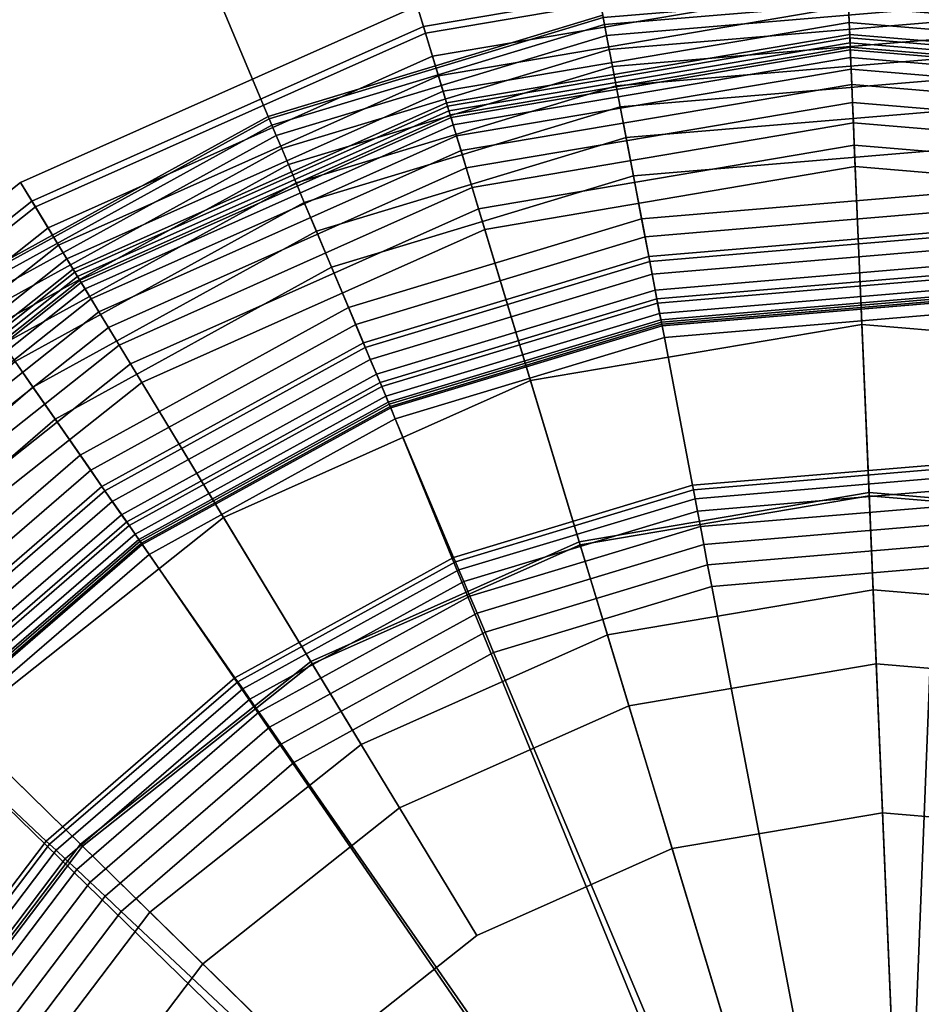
# Model space of a CAD drawing. Extents: x -43.1 to 43.1, y -41.3 to 41.3.
# Tile 591 of 656: x -5.152 to -4.517, y 33.648 to 34.341. Entities that reach past the tile are written whole.
import ezdxf

# ---------------------------------------------------------------- set-up
doc = ezdxf.new("R2010")
doc.units = 0
for name, color, linetype in [('LAMP', 7, 'CONTINUOUS'), ('LAMP_SUPPORT', 18, 'CONTINUOUS'), ('METAL_BASE', 254, 'CONTINUOUS')]:
    doc.layers.add(name, color=color, linetype=linetype)

msp = doc.modelspace()

# ---------------------------------------------------------------- linework, layer by layer
at = {"layer": 'LAMP'}
for points in [[(-4.872, 34.3507, 24.6401), (-4.5705, 34.4018, 24.6401), (-4.5698, 34.3865, 24.7579), (-4.8676, 34.3361, 24.7579)], [(-4.8662, 34.3315, 24.3843), (-4.5696, 34.3818, 24.3843), (-4.5705, 34.4018, 24.6401), (-4.872, 34.3507, 24.6401)], [(-4.8676, 34.3361, 24.7579), (-4.5698, 34.3865, 24.7579), (-4.5673, 34.328, 24.8806), (-4.8507, 34.28, 24.8806)], [(-4.5698, 34.3865, 24.7579), (-4.2688, 34.3614, 24.7579), (-4.281, 34.304, 24.8806), (-4.5673, 34.328, 24.8806)], [(-4.8613, 34.3151, 24.0998), (-4.5689, 34.3646, 24.0998), (-4.5696, 34.3818, 24.3843), (-4.8662, 34.3315, 24.3843)], [(-4.5689, 34.3646, 24.0998), (-4.2734, 34.3399, 24.0998), (-4.2698, 34.3567, 24.3843), (-4.5696, 34.3818, 24.3843)], [(-4.8571, 34.3014, 23.7996), (-4.5683, 34.3504, 23.7996), (-4.5689, 34.3646, 24.0998), (-4.8613, 34.3151, 24.0998)], [(-4.5683, 34.3504, 23.7996), (-4.2763, 34.326, 23.7996), (-4.2734, 34.3399, 24.0998), (-4.5689, 34.3646, 24.0998)], [(-5.1514, 34.2262, 24.6401), (-4.872, 34.3507, 24.6401), (-4.8676, 34.3361, 24.7579), (-5.1435, 34.2131, 24.7579)], [(-5.141, 34.2091, 24.3843), (-4.8662, 34.3315, 24.3843), (-4.872, 34.3507, 24.6401), (-5.1514, 34.2262, 24.6401)], [(-4.8538, 34.2905, 23.4966), (-4.5678, 34.339, 23.4966), (-4.5683, 34.3504, 23.7996), (-4.8571, 34.3014, 23.7996)], [(-4.5678, 34.339, 23.4966), (-4.2787, 34.3148, 23.4966), (-4.2763, 34.326, 23.7996), (-4.5683, 34.3504, 23.7996)], [(-5.1435, 34.2131, 24.7579), (-4.8676, 34.3361, 24.7579), (-4.8507, 34.28, 24.8806), (-5.1131, 34.163, 24.8806)], [(-4.8514, 34.2823, 23.2036), (-4.5674, 34.3304, 23.2036), (-4.5678, 34.339, 23.4966), (-4.8538, 34.2905, 23.4966)], [(-4.5674, 34.3304, 23.2036), (-4.2805, 34.3064, 23.2036), (-4.2787, 34.3148, 23.4966), (-4.5678, 34.339, 23.4966)], [(-5.1321, 34.1944, 24.0998), (-4.8613, 34.3151, 24.0998), (-4.8662, 34.3315, 24.3843), (-5.141, 34.2091, 24.3843)], [(-4.8497, 34.2767, 22.9337), (-4.5672, 34.3246, 22.9337), (-4.5674, 34.3304, 23.2036), (-4.8514, 34.2823, 23.2036)], [(-4.8507, 34.28, 24.8806), (-4.5673, 34.328, 24.8806), (-4.5635, 34.2374, 24.9998), (-4.8244, 34.1932, 24.9998)], [(-4.5672, 34.3246, 22.9337), (-4.2817, 34.3007, 22.9337), (-4.2805, 34.3064, 23.2036), (-4.5674, 34.3304, 23.2036)], [(-4.5673, 34.328, 24.8806), (-4.281, 34.304, 24.8806), (-4.2998, 34.2153, 24.9998), (-4.5635, 34.2374, 24.9998)], [(-4.8488, 34.2738, 22.6997), (-4.5671, 34.3215, 22.6997), (-4.5672, 34.3246, 22.9337), (-4.8497, 34.2767, 22.9337)], [(-4.8482, 34.2719, 22.6845), (-4.567, 34.3196, 22.6845), (-4.5671, 34.3215, 22.6997), (-4.8488, 34.2738, 22.6997)], [(-4.8467, 34.2668, 22.6707), (-4.5668, 34.3143, 22.6707), (-4.567, 34.3196, 22.6845), (-4.8482, 34.2719, 22.6845)], [(-4.5671, 34.3215, 22.6997), (-4.2823, 34.2977, 22.6997), (-4.2817, 34.3007, 22.9337), (-4.5672, 34.3246, 22.9337)], [(-4.567, 34.3196, 22.6845), (-4.2827, 34.2958, 22.6845), (-4.2823, 34.2977, 22.6997), (-4.5671, 34.3215, 22.6997)], [(-4.5668, 34.3143, 22.6707), (-4.2838, 34.2906, 22.6707), (-4.2827, 34.2958, 22.6845), (-4.567, 34.3196, 22.6845)], [(-5.1248, 34.1822, 23.7996), (-4.8571, 34.3014, 23.7996), (-4.8613, 34.3151, 24.0998), (-5.1321, 34.1944, 24.0998)], [(-4.8443, 34.259, 22.6586), (-4.5664, 34.3061, 22.6586), (-4.5668, 34.3143, 22.6707), (-4.8467, 34.2668, 22.6707)], [(-4.5664, 34.3061, 22.6586), (-4.2855, 34.2826, 22.6586), (-4.2838, 34.2906, 22.6707), (-4.5668, 34.3143, 22.6707)], [(-4.8412, 34.2487, 22.6486), (-4.566, 34.2953, 22.6486), (-4.5664, 34.3061, 22.6586), (-4.8443, 34.259, 22.6586)], [(-4.566, 34.2953, 22.6486), (-4.2878, 34.2721, 22.6486), (-4.2855, 34.2826, 22.6586), (-4.5664, 34.3061, 22.6586)], [(-5.1188, 34.1724, 23.4966), (-4.8538, 34.2905, 23.4966), (-4.8571, 34.3014, 23.7996), (-5.1248, 34.1822, 23.7996)], [(-4.8375, 34.2365, 22.6411), (-4.5654, 34.2826, 22.6411), (-4.566, 34.2953, 22.6486), (-4.8412, 34.2487, 22.6486)], [(-4.5654, 34.2826, 22.6411), (-4.2904, 34.2596, 22.6411), (-4.2878, 34.2721, 22.6486), (-4.566, 34.2953, 22.6486)], [(-5.1144, 34.1651, 23.2036), (-4.8514, 34.2823, 23.2036), (-4.8538, 34.2905, 23.4966), (-5.1188, 34.1724, 23.4966)], [(-5.1114, 34.1601, 22.9337), (-4.8497, 34.2767, 22.9337), (-4.8514, 34.2823, 23.2036), (-5.1144, 34.1651, 23.2036)], [(-5.1131, 34.163, 24.8806), (-4.8507, 34.28, 24.8806), (-4.8244, 34.1932, 24.9998), (-5.0661, 34.0855, 24.9998)], [(-4.8333, 34.2227, 22.6365), (-4.5648, 34.2682, 22.6365), (-4.5654, 34.2826, 22.6411), (-4.8375, 34.2365, 22.6411)], [(-4.5648, 34.2682, 22.6365), (-4.2934, 34.2455, 22.6365), (-4.2904, 34.2596, 22.6411), (-4.5654, 34.2826, 22.6411)], [(-5.1098, 34.1575, 22.6997), (-4.8488, 34.2738, 22.6997), (-4.8497, 34.2767, 22.9337), (-5.1114, 34.1601, 22.9337)], [(-5.1088, 34.1558, 22.6845), (-4.8482, 34.2719, 22.6845), (-4.8488, 34.2738, 22.6997), (-5.1098, 34.1575, 22.6997)], [(-5.106, 34.1513, 22.6707), (-4.8467, 34.2668, 22.6707), (-4.8482, 34.2719, 22.6845), (-5.1088, 34.1558, 22.6845)], [(-5.1018, 34.1443, 22.6586), (-4.8443, 34.259, 22.6586), (-4.8467, 34.2668, 22.6707), (-5.106, 34.1513, 22.6707)], [(-4.8288, 34.2077, 22.6352), (-4.5642, 34.2525, 22.6352), (-4.5648, 34.2682, 22.6365), (-4.8333, 34.2227, 22.6365)], [(-4.5642, 34.2525, 22.6352), (-4.2967, 34.2302, 22.6352), (-4.2934, 34.2455, 22.6365), (-4.5648, 34.2682, 22.6365)], [(-5.0962, 34.1351, 22.6486), (-4.8412, 34.2487, 22.6486), (-4.8443, 34.259, 22.6586), (-5.1018, 34.1443, 22.6586)], [(-4.758, 33.9733, 22.6428), (-4.5538, 34.0079, 22.6428), (-4.5642, 34.2525, 22.6352), (-4.8288, 34.2077, 22.6352)], [(-4.5538, 34.0079, 22.6428), (-4.3475, 33.9906, 22.6428), (-4.2967, 34.2302, 22.6352), (-4.5642, 34.2525, 22.6352)], [(-5.0896, 34.1242, 22.6411), (-4.8375, 34.2365, 22.6411), (-4.8412, 34.2487, 22.6486), (-5.0962, 34.1351, 22.6486)], [(-5.0821, 34.1118, 22.6365), (-4.8333, 34.2227, 22.6365), (-4.8375, 34.2365, 22.6411), (-5.0896, 34.1242, 22.6411)], [(-4.8244, 34.1932, 24.9998), (-4.5635, 34.2374, 24.9998), (-4.5588, 34.1262, 25.107), (-4.7922, 34.0867, 25.107)], [(-4.5635, 34.2374, 24.9998), (-4.2998, 34.2153, 24.9998), (-4.3229, 34.1065, 25.107), (-4.5588, 34.1262, 25.107)], [(-5.3911, 34.0361, 24.6401), (-5.1514, 34.2262, 24.6401), (-5.1435, 34.2131, 24.7579), (-5.3802, 34.0255, 24.7579)], [(-5.3767, 34.0221, 24.3843), (-5.141, 34.2091, 24.3843), (-5.1514, 34.2262, 24.6401), (-5.3911, 34.0361, 24.6401)], [(-5.074, 34.0985, 22.6352), (-4.8288, 34.2077, 22.6352), (-4.8333, 34.2227, 22.6365), (-5.0821, 34.1118, 22.6365)], [(-5.3802, 34.0255, 24.7579), (-5.1435, 34.2131, 24.7579), (-5.1131, 34.163, 24.8806), (-5.3383, 33.9845, 24.8806)], [(-5.3645, 34.0101, 24.0998), (-5.1321, 34.1944, 24.0998), (-5.141, 34.2091, 24.3843), (-5.3767, 34.0221, 24.3843)], [(-4.9471, 33.889, 22.6428), (-4.758, 33.9733, 22.6428), (-4.8288, 34.2077, 22.6352), (-5.074, 34.0985, 22.6352)], [(-5.3543, 34.0002, 23.7996), (-5.1248, 34.1822, 23.7996), (-5.1321, 34.1944, 24.0998), (-5.3645, 34.0101, 24.0998)], [(-5.0661, 34.0855, 24.9998), (-4.8244, 34.1932, 24.9998), (-4.7922, 34.0867, 25.107), (-5.0085, 33.9903, 25.107)], [(-5.3461, 33.9922, 23.4966), (-5.1188, 34.1724, 23.4966), (-5.1248, 34.1822, 23.7996), (-5.3543, 34.0002, 23.7996)], [(-5.34, 33.9862, 23.2036), (-5.1144, 34.1651, 23.2036), (-5.1188, 34.1724, 23.4966), (-5.3461, 33.9922, 23.4966)], [(-5.3358, 33.9821, 22.9337), (-5.1114, 34.1601, 22.9337), (-5.1144, 34.1651, 23.2036), (-5.34, 33.9862, 23.2036)], [(-5.3383, 33.9845, 24.8806), (-5.1131, 34.163, 24.8806), (-5.0661, 34.0855, 24.9998), (-5.2735, 33.9211, 24.9998)], [(-5.3336, 33.9799, 22.6997), (-5.1098, 34.1575, 22.6997), (-5.1114, 34.1601, 22.9337), (-5.3358, 33.9821, 22.9337)], [(-5.3323, 33.9786, 22.6845), (-5.1088, 34.1558, 22.6845), (-5.1098, 34.1575, 22.6997), (-5.3336, 33.9799, 22.6997)], [(-5.3285, 33.9749, 22.6707), (-5.106, 34.1513, 22.6707), (-5.1088, 34.1558, 22.6845), (-5.3323, 33.9786, 22.6845)], [(-5.3226, 33.9691, 22.6586), (-5.1018, 34.1443, 22.6586), (-5.106, 34.1513, 22.6707), (-5.3285, 33.9749, 22.6707)], [(-5.3149, 33.9616, 22.6486), (-5.0962, 34.1351, 22.6486), (-5.1018, 34.1443, 22.6586), (-5.3226, 33.9691, 22.6586)], [(-5.3058, 33.9527, 22.6411), (-5.0896, 34.1242, 22.6411), (-5.0962, 34.1351, 22.6486), (-5.3149, 33.9616, 22.6486)], [(-4.7922, 34.0867, 25.107), (-4.5588, 34.1262, 25.107), (-4.5537, 34.0057, 25.1939), (-4.7573, 33.9712, 25.1939)], [(-4.5588, 34.1262, 25.107), (-4.3229, 34.1065, 25.107), (-4.348, 33.9885, 25.1939), (-4.5537, 34.0057, 25.1939)], [(-5.2955, 33.9426, 22.6365), (-5.0821, 34.1118, 22.6365), (-5.0896, 34.1242, 22.6411), (-5.3058, 33.9527, 22.6411)], [(-5.2843, 33.9317, 22.6352), (-5.074, 34.0985, 22.6352), (-5.0821, 34.1118, 22.6365), (-5.2955, 33.9426, 22.6365)], [(-5.1093, 33.7604, 22.6428), (-4.9471, 33.889, 22.6428), (-5.074, 34.0985, 22.6352), (-5.2843, 33.9317, 22.6352)], [(-5.2735, 33.9211, 24.9998), (-5.0661, 34.0855, 24.9998), (-5.0085, 33.9903, 25.107), (-5.194, 33.8432, 25.107)], [(-5.0085, 33.9903, 25.107), (-4.7922, 34.0867, 25.107), (-4.7573, 33.9712, 25.1939), (-4.946, 33.8872, 25.1939)], [(-4.7381, 33.9077, 22.1433), (-4.5509, 33.9394, 22.1433), (-4.5538, 34.0079, 22.6428), (-4.758, 33.9733, 22.6428)], [(-4.5509, 33.9394, 22.1433), (-4.3617, 33.9236, 22.1433), (-4.3475, 33.9906, 22.6428), (-4.5538, 34.0079, 22.6428)], [(-4.7573, 33.9712, 25.1939), (-4.5537, 34.0057, 25.1939), (-4.5487, 33.8873, 25.2522), (-4.7231, 33.8578, 25.2522)], [(-4.5537, 34.0057, 25.1939), (-4.348, 33.9885, 25.1939), (-4.3726, 33.8726, 25.2522), (-4.5487, 33.8873, 25.2522)], [(-5.194, 33.8432, 25.107), (-5.0085, 33.9903, 25.107), (-4.946, 33.8872, 25.1939), (-5.1078, 33.7589, 25.1939)], [(-4.9116, 33.8304, 22.1433), (-4.7381, 33.9077, 22.1433), (-4.758, 33.9733, 22.6428), (-4.9471, 33.889, 22.6428)], [(-4.946, 33.8872, 25.1939), (-4.7573, 33.9712, 25.1939), (-4.7231, 33.8578, 25.2522), (-4.8845, 33.7858, 25.2522)], [(-4.7381, 33.9077, 22.1433), (-4.519, 33.1826, 22.1433), (-4.5509, 33.9394, 22.1433)], [(-4.3617, 33.9236, 22.1433), (-4.5509, 33.9394, 22.1433), (-4.519, 33.1826, 22.1433), (-4.1824, 33.8612, 22.1433)], [(-5.2344, 33.5954, 22.6428), (-5.1093, 33.7604, 22.6428), (-5.2843, 33.9317, 22.6352), (-5.4465, 33.7178, 22.6352)], [(-4.9116, 33.8304, 22.1433), (-5.0603, 33.7124, 22.1433), (-4.519, 33.1826, 22.1433), (-4.7381, 33.9077, 22.1433)], [(-5.0603, 33.7124, 22.1433), (-4.9116, 33.8304, 22.1433), (-4.9471, 33.889, 22.6428), (-5.1093, 33.7604, 22.6428)], [(-5.1078, 33.7589, 25.1939), (-4.946, 33.8872, 25.1939), (-4.8845, 33.7858, 25.2522), (-5.0231, 33.676, 25.2522)], [(-4.7231, 33.8578, 25.2522), (-4.5487, 33.8873, 25.2522), (-4.5443, 33.7823, 25.2735), (-4.6926, 33.7572, 25.2735)], [(-4.5487, 33.8873, 25.2522), (-4.3726, 33.8726, 25.2522), (-4.3944, 33.7698, 25.2735), (-4.5443, 33.7823, 25.2735)], [(-4.8845, 33.7858, 25.2522), (-4.7231, 33.8578, 25.2522), (-4.6926, 33.7572, 25.2735), (-4.8301, 33.6959, 25.2735)], [(-4.0243, 33.7562, 22.1433), (-4.1824, 33.8612, 22.1433), (-4.519, 33.1826, 22.1433), (-3.8972, 33.6151, 22.1433)], [(-5.337, 33.6546, 25.107), (-5.194, 33.8432, 25.107), (-5.1078, 33.7589, 25.1939), (-5.2326, 33.5943, 25.1939)], [(-5.0231, 33.676, 25.2522), (-4.8845, 33.7858, 25.2522), (-4.8301, 33.6959, 25.2735), (-4.948, 33.6025, 25.2735)], [(-4.6926, 33.7572, 25.2735), (-4.5443, 33.7823, 25.2735), (-4.519, 33.1826, 25.2735)], [(-4.3944, 33.7698, 25.2735), (-4.2523, 33.7203, 25.2735), (-4.519, 33.1826, 25.2735), (-4.5443, 33.7823, 25.2735)], [(-5.1751, 33.5612, 22.1433), (-5.0603, 33.7124, 22.1433), (-5.1093, 33.7604, 22.6428), (-5.2344, 33.5954, 22.6428)], [(-5.2326, 33.5943, 25.1939), (-5.1078, 33.7589, 25.1939), (-5.0231, 33.676, 25.2522), (-5.1299, 33.5351, 25.2522)], [(-4.8301, 33.6959, 25.2735), (-4.6926, 33.7572, 25.2735), (-4.519, 33.1826, 25.2735), (-4.948, 33.6025, 25.2735)], [(-4.127, 33.6371, 25.2735), (-4.0263, 33.5253, 25.2735), (-4.519, 33.1826, 25.2735), (-4.2523, 33.7203, 25.2735)], [(-5.1751, 33.5612, 22.1433), (-5.2486, 33.3861, 22.1433), (-4.519, 33.1826, 22.1433), (-5.0603, 33.7124, 22.1433)], [(-5.1299, 33.5351, 25.2522), (-5.0231, 33.676, 25.2522), (-4.948, 33.6025, 25.2735), (-5.0389, 33.4826, 25.2735)]]:
    msp.add_3dface(points, dxfattribs=at)
at = {"layer": 'LAMP_SUPPORT'}
for points in [[(-4.4961, 34.3629, 18.9861), (-4.7411, 34.3423, 18.9861), (-4.7401, 34.3374, 18.9723), (-4.4962, 34.358, 18.9723)], [(-4.4962, 34.358, 22.4939), (-4.7401, 34.3374, 22.4939), (-4.7411, 34.3423, 22.48), (-4.4961, 34.3629, 22.48)], [(-4.4962, 34.358, 18.9723), (-4.7401, 34.3374, 18.9723), (-4.7387, 34.3298, 18.9601), (-4.4964, 34.3502, 18.9601)], [(-4.4964, 34.3502, 22.5061), (-4.7387, 34.3298, 22.5061), (-4.7401, 34.3374, 22.4939), (-4.4962, 34.358, 22.4939)], [(-4.4964, 34.3502, 18.9601), (-4.7387, 34.3298, 18.9601), (-4.7368, 34.3198, 18.9499), (-4.4966, 34.34, 18.9499)], [(-4.4966, 34.34, 22.5162), (-4.7368, 34.3198, 22.5162), (-4.7387, 34.3298, 22.5061), (-4.4964, 34.3502, 22.5061)], [(-4.7414, 34.344, 19.0011), (-4.9771, 34.2728, 19.0011), (-4.9764, 34.2711, 18.9861), (-4.7411, 34.3423, 18.9861)], [(-4.7414, 34.344, 22.465), (-4.9771, 34.2728, 22.465), (-4.9771, 34.2728, 19.0011), (-4.7414, 34.344, 19.0011)], [(-4.7411, 34.3423, 22.48), (-4.9764, 34.2711, 22.48), (-4.9771, 34.2728, 22.465), (-4.7414, 34.344, 22.465)], [(-4.7411, 34.3423, 18.9861), (-4.9764, 34.2711, 18.9861), (-4.9745, 34.2666, 18.9723), (-4.7401, 34.3374, 18.9723)], [(-4.7401, 34.3374, 22.4939), (-4.9745, 34.2666, 22.4939), (-4.9764, 34.2711, 22.48), (-4.7411, 34.3423, 22.48)], [(-4.7401, 34.3374, 18.9723), (-4.9745, 34.2666, 18.9723), (-4.9715, 34.2594, 18.9601), (-4.7387, 34.3298, 18.9601)], [(-4.7387, 34.3298, 22.5061), (-4.9715, 34.2594, 22.5061), (-4.9745, 34.2666, 22.4939), (-4.7401, 34.3374, 22.4939)], [(-4.4966, 34.34, 18.9499), (-4.7368, 34.3198, 18.9499), (-4.7345, 34.3078, 18.9421), (-4.4968, 34.3279, 18.9421)], [(-4.4968, 34.3279, 22.524), (-4.7345, 34.3078, 22.524), (-4.7368, 34.3198, 22.5162), (-4.4966, 34.34, 22.5162)], [(-4.7387, 34.3298, 18.9601), (-4.9715, 34.2594, 18.9601), (-4.9675, 34.2501, 18.9499), (-4.7368, 34.3198, 18.9499)], [(-4.7368, 34.3198, 22.5162), (-4.9675, 34.2501, 22.5162), (-4.9715, 34.2594, 22.5061), (-4.7387, 34.3298, 22.5061)], [(-4.4968, 34.3279, 18.9421), (-4.7345, 34.3078, 18.9421), (-4.7319, 34.2942, 18.9372), (-4.4971, 34.314, 18.9372)], [(-4.4971, 34.314, 22.5289), (-4.7319, 34.2942, 22.5289), (-4.7345, 34.3078, 22.524), (-4.4968, 34.3279, 22.524)], [(-4.7368, 34.3198, 18.9499), (-4.9675, 34.2501, 18.9499), (-4.9628, 34.2388, 18.9421), (-4.7345, 34.3078, 18.9421)], [(-4.7345, 34.3078, 22.524), (-4.9628, 34.2388, 22.524), (-4.9675, 34.2501, 22.5162), (-4.7368, 34.3198, 22.5162)], [(-4.4971, 34.314, 18.9372), (-4.7319, 34.2942, 18.9372), (-4.7291, 34.2795, 18.9354), (-4.4974, 34.299, 18.9354)], [(-4.4974, 34.299, 22.5307), (-4.7291, 34.2795, 22.5307), (-4.7319, 34.2942, 22.5289), (-4.4971, 34.314, 22.5289)], [(-4.7345, 34.3078, 18.9421), (-4.9628, 34.2388, 18.9421), (-4.9574, 34.2261, 18.9372), (-4.7319, 34.2942, 18.9372)], [(-4.7319, 34.2942, 22.5289), (-4.9574, 34.2261, 22.5289), (-4.9628, 34.2388, 22.524), (-4.7345, 34.3078, 22.524)], [(-4.4974, 34.299, 18.9354), (-4.7291, 34.2795, 18.9354), (-4.725, 34.2579, 18.9338), (-4.4979, 34.277, 18.9338)], [(-4.4994, 34.2058, 22.5307), (-4.7116, 34.1879, 22.5307), (-4.7291, 34.2795, 22.5307), (-4.4974, 34.299, 22.5307)], [(-4.7319, 34.2942, 18.9372), (-4.9574, 34.2261, 18.9372), (-4.9516, 34.2122, 18.9354), (-4.7291, 34.2795, 18.9354)], [(-4.7291, 34.2795, 22.5307), (-4.9516, 34.2122, 22.5307), (-4.9574, 34.2261, 22.5289), (-4.7319, 34.2942, 22.5289)], [(-4.7291, 34.2795, 18.9354), (-4.9516, 34.2122, 18.9354), (-4.9431, 34.192, 18.9338), (-4.725, 34.2579, 18.9338)], [(-4.7116, 34.1879, 22.5307), (-4.9154, 34.1263, 22.5307), (-4.9516, 34.2122, 22.5307), (-4.7291, 34.2795, 22.5307)], [(-4.9771, 34.2728, 19.0011), (-5.1928, 34.1541, 19.0011), (-5.1918, 34.1527, 18.9861), (-4.9764, 34.2711, 18.9861)], [(-4.9771, 34.2728, 22.465), (-5.1928, 34.1541, 22.465), (-5.1928, 34.1541, 19.0011), (-4.9771, 34.2728, 19.0011)], [(-4.9764, 34.2711, 22.48), (-5.1918, 34.1527, 22.48), (-5.1928, 34.1541, 22.465), (-4.9771, 34.2728, 22.465)], [(-4.9764, 34.2711, 18.9861), (-5.1918, 34.1527, 18.9861), (-5.189, 34.1486, 18.9723), (-4.9745, 34.2666, 18.9723)], [(-4.9745, 34.2666, 22.4939), (-5.189, 34.1486, 22.4939), (-5.1918, 34.1527, 22.48), (-4.9764, 34.2711, 22.48)], [(-4.4979, 34.277, 18.9338), (-4.725, 34.2579, 18.9338), (-4.7198, 34.2309, 18.929), (-4.4985, 34.2495, 18.929)], [(-4.9745, 34.2666, 18.9723), (-5.189, 34.1486, 18.9723), (-5.1845, 34.1422, 18.9601), (-4.9715, 34.2594, 18.9601)], [(-4.9715, 34.2594, 22.5061), (-5.1845, 34.1422, 22.5061), (-5.189, 34.1486, 22.4939), (-4.9745, 34.2666, 22.4939)], [(-4.9715, 34.2594, 18.9601), (-5.1845, 34.1422, 18.9601), (-5.1787, 34.1339, 18.9499), (-4.9675, 34.2501, 18.9499)], [(-4.9675, 34.2501, 22.5162), (-5.1787, 34.1339, 22.5162), (-5.1845, 34.1422, 22.5061), (-4.9715, 34.2594, 22.5061)], [(-4.725, 34.2579, 18.9338), (-4.9431, 34.192, 18.9338), (-4.9324, 34.1666, 18.929), (-4.7198, 34.2309, 18.929)], [(-4.9675, 34.2501, 18.9499), (-5.1787, 34.1339, 18.9499), (-5.1718, 34.1239, 18.9421), (-4.9628, 34.2388, 18.9421)], [(-4.9628, 34.2388, 22.524), (-5.1718, 34.1239, 22.524), (-5.1787, 34.1339, 22.5162), (-4.9675, 34.2501, 22.5162)], [(-4.4985, 34.2495, 18.929), (-4.7198, 34.2309, 18.929), (-4.714, 34.2006, 18.9214), (-4.4991, 34.2187, 18.9214)], [(-4.9628, 34.2388, 18.9421), (-5.1718, 34.1239, 18.9421), (-5.1639, 34.1125, 18.9372), (-4.9574, 34.2261, 18.9372)], [(-4.9574, 34.2261, 22.5289), (-5.1639, 34.1125, 22.5289), (-5.1718, 34.1239, 22.524), (-4.9628, 34.2388, 22.524)], [(-4.7198, 34.2309, 18.929), (-4.9324, 34.1666, 18.929), (-4.9205, 34.1382, 18.9214), (-4.714, 34.2006, 18.9214)], [(-4.9574, 34.2261, 18.9372), (-5.1639, 34.1125, 18.9372), (-5.1553, 34.1002, 18.9354), (-4.9516, 34.2122, 18.9354)], [(-4.9516, 34.2122, 22.5307), (-5.1553, 34.1002, 22.5307), (-5.1639, 34.1125, 22.5289), (-4.9574, 34.2261, 22.5289)], [(-4.4991, 34.2187, 18.9214), (-4.714, 34.2006, 18.9214), (-4.7083, 34.1705, 18.9114), (-4.4997, 34.1881, 18.9114)], [(-4.9516, 34.2122, 18.9354), (-5.1553, 34.1002, 18.9354), (-5.1427, 34.0821, 18.9338), (-4.9431, 34.192, 18.9338)], [(-4.9154, 34.1263, 22.5307), (-5.102, 34.0236, 22.5307), (-5.1553, 34.1002, 22.5307), (-4.9516, 34.2122, 22.5307)], [(-4.4996, 34.1918, 22.5291), (-4.709, 34.1742, 22.5291), (-4.7116, 34.1879, 22.5307), (-4.4994, 34.2058, 22.5307)], [(-4.714, 34.2006, 18.9214), (-4.9205, 34.1382, 18.9214), (-4.9086, 34.11, 18.9114), (-4.7083, 34.1705, 18.9114)], [(-4.9431, 34.192, 18.9338), (-5.1427, 34.0821, 18.9338), (-5.127, 34.0595, 18.929), (-4.9324, 34.1666, 18.929)], [(-4.709, 34.1742, 22.5291), (-4.91, 34.1134, 22.5291), (-4.9154, 34.1263, 22.5307), (-4.7116, 34.1879, 22.5307)], [(-4.4999, 34.179, 22.5245), (-4.7066, 34.1616, 22.5245), (-4.709, 34.1742, 22.5291), (-4.4996, 34.1918, 22.5291)], [(-4.4997, 34.1881, 18.9114), (-4.7083, 34.1705, 18.9114), (-4.7032, 34.1443, 18.8993), (-4.5003, 34.1614, 18.8993)], [(-4.7066, 34.1616, 22.5245), (-4.9051, 34.1016, 22.5245), (-4.91, 34.1134, 22.5291), (-4.709, 34.1742, 22.5291)], [(-4.5001, 34.1677, 22.5173), (-4.7044, 34.1505, 22.5173), (-4.7066, 34.1616, 22.5245), (-4.4999, 34.179, 22.5245)], [(-4.7083, 34.1705, 18.9114), (-4.9086, 34.11, 18.9114), (-4.8982, 34.0853, 18.8993), (-4.7032, 34.1443, 18.8993)], [(-4.5003, 34.1583, 22.5079), (-4.7027, 34.1412, 22.5079), (-4.7044, 34.1505, 22.5173), (-4.5001, 34.1677, 22.5173)], [(-4.9324, 34.1666, 18.929), (-5.127, 34.0595, 18.929), (-5.1094, 34.0342, 18.9214), (-4.9205, 34.1382, 18.9214)], [(-4.7044, 34.1505, 22.5173), (-4.9007, 34.0912, 22.5173), (-4.9051, 34.1016, 22.5245), (-4.7066, 34.1616, 22.5245)], [(-4.5003, 34.1614, 18.8993), (-4.7032, 34.1443, 18.8993), (-4.6996, 34.1253, 18.8854), (-4.5007, 34.142, 18.8854)], [(-4.5005, 34.151, 22.4966), (-4.7013, 34.1341, 22.4966), (-4.7027, 34.1412, 22.5079), (-4.5003, 34.1583, 22.5079)], [(-4.7027, 34.1412, 22.5079), (-4.897, 34.0825, 22.5079), (-4.9007, 34.0912, 22.5173), (-4.7044, 34.1505, 22.5173)], [(-4.5006, 34.1464, 22.4838), (-4.7004, 34.1296, 22.4838), (-4.7013, 34.1341, 22.4966), (-4.5005, 34.151, 22.4966)], [(-4.5006, 34.1448, 22.4698), (-4.7001, 34.128, 22.4698), (-4.7004, 34.1296, 22.4838), (-4.5006, 34.1464, 22.4838)], [(-4.7032, 34.1443, 18.8993), (-4.8982, 34.0853, 18.8993), (-4.8907, 34.0675, 18.8854), (-4.6996, 34.1253, 18.8854)], [(-4.7013, 34.1341, 22.4966), (-4.8942, 34.0758, 22.4966), (-4.897, 34.0825, 22.5079), (-4.7027, 34.1412, 22.5079)], [(-4.5378, 33.2036, 21.5662), (-4.8912, 34.0685, 21.5662), (-4.6998, 34.1264, 21.5662), (-4.5007, 34.1432, 21.5662)], [(-4.5007, 34.1432, 21.5662), (-4.6998, 34.1264, 21.5662), (-4.7001, 34.128, 22.4698), (-4.5006, 34.1448, 22.4698)], [(-4.5007, 34.142, 18.8854), (-4.6996, 34.1253, 18.8854), (-4.698, 34.1171, 18.8701), (-4.5008, 34.1337, 18.8701)], [(-4.515, 33.2105, 21.5662), (-4.5378, 33.2036, 21.5662), (-4.5007, 34.1432, 21.5662), (-4.3023, 34.1181, 21.5662)], [(-4.9205, 34.1382, 18.9214), (-5.1094, 34.0342, 18.9214), (-5.092, 34.0091, 18.9114), (-4.9086, 34.11, 18.9114)], [(-4.7004, 34.1296, 22.4838), (-4.8924, 34.0716, 22.4838), (-4.8942, 34.0758, 22.4966), (-4.7013, 34.1341, 22.4966)], [(-4.5008, 34.1337, 18.8701), (-4.698, 34.1171, 18.8701), (-4.6782, 34.013, 17.848), (-4.503, 34.0277, 17.848)], [(-4.91, 34.1134, 22.5291), (-5.0941, 34.0122, 22.5291), (-5.102, 34.0236, 22.5307), (-4.9154, 34.1263, 22.5307)], [(-4.7001, 34.128, 22.4698), (-4.8918, 34.0701, 22.4698), (-4.8924, 34.0716, 22.4838), (-4.7004, 34.1296, 22.4838)], [(-4.6998, 34.1264, 21.5662), (-4.8912, 34.0685, 21.5662), (-4.8918, 34.0701, 22.4698), (-4.7001, 34.128, 22.4698)], [(-4.6996, 34.1253, 18.8854), (-4.8907, 34.0675, 18.8854), (-4.8875, 34.0598, 18.8701), (-4.698, 34.1171, 18.8701)], [(-4.9051, 34.1016, 22.5245), (-5.0868, 34.0016, 22.5245), (-5.0941, 34.0122, 22.5291), (-4.91, 34.1134, 22.5291)], [(-4.698, 34.1171, 18.8701), (-4.8875, 34.0598, 18.8701), (-4.8464, 33.9621, 17.848), (-4.6782, 34.013, 17.848)], [(-4.9086, 34.11, 18.9114), (-5.092, 34.0091, 18.9114), (-5.0767, 33.9872, 18.8993), (-4.8982, 34.0853, 18.8993)], [(-5.1553, 34.1002, 18.9354), (-5.3312, 33.9482, 18.9354), (-5.3152, 33.9332, 18.9338), (-5.1427, 34.0821, 18.9338)], [(-5.102, 34.0236, 22.5307), (-5.2632, 33.8844, 22.5307), (-5.3312, 33.9482, 22.5307), (-5.1553, 34.1002, 22.5307)], [(-4.9007, 34.0912, 22.5173), (-5.0803, 33.9923, 22.5173), (-5.0868, 34.0016, 22.5245), (-4.9051, 34.1016, 22.5245)], [(-4.897, 34.0825, 22.5079), (-5.0749, 33.9846, 22.5079), (-5.0803, 33.9923, 22.5173), (-4.9007, 34.0912, 22.5173)], [(-4.8982, 34.0853, 18.8993), (-5.0767, 33.9872, 18.8993), (-5.0657, 33.9713, 18.8854), (-4.8907, 34.0675, 18.8854)], [(-5.1427, 34.0821, 18.9338), (-5.3152, 33.9332, 18.9338), (-5.2951, 33.9144, 18.929), (-5.127, 34.0595, 18.929)], [(-4.8942, 34.0758, 22.4966), (-5.0708, 33.9787, 22.4966), (-5.0749, 33.9846, 22.5079), (-4.897, 34.0825, 22.5079)], [(-4.8924, 34.0716, 22.4838), (-5.0682, 33.9749, 22.4838), (-5.0708, 33.9787, 22.4966), (-4.8942, 34.0758, 22.4966)], [(-4.8918, 34.0701, 22.4698), (-5.0672, 33.9736, 22.4698), (-5.0682, 33.9749, 22.4838), (-4.8924, 34.0716, 22.4838)], [(-4.8912, 34.0685, 21.5662), (-5.0663, 33.9722, 21.5662), (-5.0672, 33.9736, 22.4698), (-4.8918, 34.0701, 22.4698)], [(-4.5378, 33.2036, 21.5662), (-5.0663, 33.9722, 21.5662), (-4.8912, 34.0685, 21.5662)], [(-4.8907, 34.0675, 18.8854), (-5.0657, 33.9713, 18.8854), (-5.0609, 33.9644, 18.8701), (-4.8875, 34.0598, 18.8701)], [(-5.127, 34.0595, 18.929), (-5.2951, 33.9144, 18.929), (-5.2726, 33.8933, 18.9214), (-5.1094, 34.0342, 18.9214)], [(-4.8875, 34.0598, 18.8701), (-5.0609, 33.9644, 18.8701), (-5.0004, 33.8774, 17.848), (-4.8464, 33.9621, 17.848)], [(-5.1094, 34.0342, 18.9214), (-5.2726, 33.8933, 18.9214), (-5.2503, 33.8723, 18.9114), (-5.092, 34.0091, 18.9114)], [(-5.0941, 34.0122, 22.5291), (-5.253, 33.8749, 22.5291), (-5.2632, 33.8844, 22.5307), (-5.102, 34.0236, 22.5307)], [(-4.503, 34.0277, 17.848), (-4.6782, 34.013, 17.848), (-4.6775, 34.0098, 17.8327), (-4.5031, 34.0245, 17.8327)], [(-4.5031, 34.0245, 17.8327), (-4.6775, 34.0098, 17.8327), (-4.6764, 34.0036, 17.8188), (-4.5032, 34.0182, 17.8188)], [(-4.5032, 34.0182, 17.8188), (-4.6764, 34.0036, 17.8188), (-4.6747, 33.9949, 17.8067), (-4.5034, 34.0093, 17.8067)], [(-5.0868, 34.0016, 22.5245), (-5.2437, 33.8661, 22.5245), (-5.253, 33.8749, 22.5291), (-5.0941, 34.0122, 22.5291)], [(-5.092, 34.0091, 18.9114), (-5.2503, 33.8723, 18.9114), (-5.2308, 33.854, 18.8993), (-5.0767, 33.9872, 18.8993)], [(-4.6782, 34.013, 17.848), (-4.8464, 33.9621, 17.848), (-4.8451, 33.9591, 17.8327), (-4.6775, 34.0098, 17.8327)], [(-4.6775, 34.0098, 17.8327), (-4.8451, 33.9591, 17.8327), (-4.8427, 33.9534, 17.8188), (-4.6764, 34.0036, 17.8188)], [(-4.5034, 34.0093, 17.8067), (-4.6747, 33.9949, 17.8067), (-4.6726, 33.984, 17.7967), (-4.5036, 33.9982, 17.7967)], [(-5.0803, 33.9923, 22.5173), (-5.2355, 33.8584, 22.5173), (-5.2437, 33.8661, 22.5245), (-5.0868, 34.0016, 22.5245)], [(-4.6764, 34.0036, 17.8188), (-4.8427, 33.9534, 17.8188), (-4.8393, 33.9452, 17.8067), (-4.6747, 33.9949, 17.8067)], [(-4.6747, 33.9949, 17.8067), (-4.8393, 33.9452, 17.8067), (-4.835, 33.935, 17.7967), (-4.6726, 33.984, 17.7967)], [(-4.5036, 33.9982, 17.7967), (-4.6726, 33.984, 17.7967), (-4.6702, 33.9713, 17.7891), (-4.5039, 33.9853, 17.7891)], [(-5.0749, 33.9846, 22.5079), (-5.2286, 33.8519, 22.5079), (-5.2355, 33.8584, 22.5173), (-5.0803, 33.9923, 22.5173)], [(-5.0767, 33.9872, 18.8993), (-5.2308, 33.854, 18.8993), (-5.2167, 33.8408, 18.8854), (-5.0657, 33.9713, 18.8854)], [(-5.0708, 33.9787, 22.4966), (-5.2233, 33.8469, 22.4966), (-5.2286, 33.8519, 22.5079), (-5.0749, 33.9846, 22.5079)], [(-4.6726, 33.984, 17.7967), (-4.835, 33.935, 17.7967), (-4.8299, 33.923, 17.7891), (-4.6702, 33.9713, 17.7891)], [(-4.5039, 33.9853, 17.7891), (-4.6702, 33.9713, 17.7891), (-4.6675, 33.9571, 17.7843), (-4.5042, 33.9708, 17.7843)], [(-5.0682, 33.9749, 22.4838), (-5.22, 33.8438, 22.4838), (-5.2233, 33.8469, 22.4966), (-5.0708, 33.9787, 22.4966)], [(-5.0672, 33.9736, 22.4698), (-5.2188, 33.8427, 22.4698), (-5.22, 33.8438, 22.4838), (-5.0682, 33.9749, 22.4838)], [(-5.0663, 33.9722, 21.5662), (-5.2176, 33.8415, 21.5662), (-5.2188, 33.8427, 22.4698), (-5.0672, 33.9736, 22.4698)], [(-4.5378, 33.2036, 21.5662), (-4.5442, 33.1853, 21.5662), (-5.2176, 33.8415, 21.5662), (-5.0663, 33.9722, 21.5662)], [(-5.0657, 33.9713, 18.8854), (-5.2167, 33.8408, 18.8854), (-5.2107, 33.8351, 18.8701), (-5.0609, 33.9644, 18.8701)], [(-4.6702, 33.9713, 17.7891), (-4.8299, 33.923, 17.7891), (-4.8243, 33.9097, 17.7843), (-4.6675, 33.9571, 17.7843)], [(-4.5042, 33.9708, 17.7843), (-4.6675, 33.9571, 17.7843), (-4.6646, 33.9418, 17.7827), (-4.5045, 33.9553, 17.7827)], [(-5.0609, 33.9644, 18.8701), (-5.2107, 33.8351, 18.8701), (-5.1334, 33.7625, 17.848), (-5.0004, 33.8774, 17.848)], [(-4.8464, 33.9621, 17.848), (-5.0004, 33.8774, 17.848), (-4.9985, 33.8747, 17.8327), (-4.8451, 33.9591, 17.8327)], [(-4.8451, 33.9591, 17.8327), (-4.9985, 33.8747, 17.8327), (-4.9949, 33.8696, 17.8188), (-4.8427, 33.9534, 17.8188)], [(-4.8427, 33.9534, 17.8188), (-4.9949, 33.8696, 17.8188), (-4.9899, 33.8623, 17.8067), (-4.8393, 33.9452, 17.8067)], [(-4.6675, 33.9571, 17.7843), (-4.8243, 33.9097, 17.7843), (-4.8183, 33.8953, 17.7827), (-4.6646, 33.9418, 17.7827)], [(-4.5045, 33.9553, 17.7827), (-4.6646, 33.9418, 17.7827), (-4.5981, 33.594, 17.7827), (-4.5118, 33.6012, 17.7827)], [(-4.8393, 33.9452, 17.8067), (-4.9899, 33.8623, 17.8067), (-4.9835, 33.8532, 17.7967), (-4.835, 33.935, 17.7967)], [(-4.6646, 33.9418, 17.7827), (-4.8183, 33.8953, 17.7827), (-4.681, 33.5689, 17.7827), (-4.5981, 33.594, 17.7827)], [(-4.835, 33.935, 17.7967), (-4.9835, 33.8532, 17.7967), (-4.9761, 33.8426, 17.7891), (-4.8299, 33.923, 17.7891)], [(-4.8299, 33.923, 17.7891), (-4.9761, 33.8426, 17.7891), (-4.9679, 33.8307, 17.7843), (-4.8243, 33.9097, 17.7843)], [(-4.8243, 33.9097, 17.7843), (-4.9679, 33.8307, 17.7843), (-4.959, 33.8179, 17.7827), (-4.8183, 33.8953, 17.7827)], [(-4.8183, 33.8953, 17.7827), (-4.959, 33.8179, 17.7827), (-4.7568, 33.5272, 17.7827), (-4.681, 33.5689, 17.7827)], [(-5.0004, 33.8774, 17.848), (-5.1334, 33.7625, 17.848), (-5.131, 33.7603, 17.8327), (-4.9985, 33.8747, 17.8327)], [(-4.9985, 33.8747, 17.8327), (-5.131, 33.7603, 17.8327), (-5.1264, 33.756, 17.8188), (-4.9949, 33.8696, 17.8188)], [(-4.9949, 33.8696, 17.8188), (-5.1264, 33.756, 17.8188), (-5.12, 33.75, 17.8067), (-4.9899, 33.8623, 17.8067)], [(-4.9899, 33.8623, 17.8067), (-5.12, 33.75, 17.8067), (-5.1119, 33.7424, 17.7967), (-4.9835, 33.8532, 17.7967)], [(-4.9835, 33.8532, 17.7967), (-5.1119, 33.7424, 17.7967), (-5.1024, 33.7335, 17.7891), (-4.9761, 33.8426, 17.7891)], [(-4.5442, 33.1853, 21.5662), (-5.4234, 33.5014, 21.5662), (-5.3384, 33.6823, 21.5662), (-5.2176, 33.8415, 21.5662)], [(-4.9761, 33.8426, 17.7891), (-5.1024, 33.7335, 17.7891), (-5.0919, 33.7236, 17.7843), (-4.9679, 33.8307, 17.7843)], [(-5.2107, 33.8351, 18.8701), (-5.3303, 33.6774, 18.8701), (-5.2396, 33.6225, 17.848), (-5.1334, 33.7625, 17.848)], [(-4.9679, 33.8307, 17.7843), (-5.0919, 33.7236, 17.7843), (-5.0806, 33.713, 17.7827), (-4.959, 33.8179, 17.7827)], [(-4.959, 33.8179, 17.7827), (-5.0806, 33.713, 17.7827), (-4.8223, 33.4706, 17.7827), (-4.7568, 33.5272, 17.7827)], [(-5.1334, 33.7625, 17.848), (-5.2396, 33.6225, 17.848), (-5.2368, 33.6208, 17.8327), (-5.131, 33.7603, 17.8327)], [(-5.131, 33.7603, 17.8327), (-5.2368, 33.6208, 17.8327), (-5.2314, 33.6176, 17.8188), (-5.1264, 33.756, 17.8188)], [(-5.1264, 33.756, 17.8188), (-5.2314, 33.6176, 17.8188), (-5.2239, 33.613, 17.8067), (-5.12, 33.75, 17.8067)], [(-5.12, 33.75, 17.8067), (-5.2239, 33.613, 17.8067), (-5.2144, 33.6073, 17.7967), (-5.1119, 33.7424, 17.7967)], [(-5.1119, 33.7424, 17.7967), (-5.2144, 33.6073, 17.7967), (-5.2033, 33.6006, 17.7891), (-5.1024, 33.7335, 17.7891)], [(-5.1024, 33.7335, 17.7891), (-5.2033, 33.6006, 17.7891), (-5.1909, 33.5931, 17.7843), (-5.0919, 33.7236, 17.7843)], [(-5.0919, 33.7236, 17.7843), (-5.1909, 33.5931, 17.7843), (-5.1776, 33.585, 17.7827), (-5.0806, 33.713, 17.7827)], [(-5.0806, 33.713, 17.7827), (-5.1776, 33.585, 17.7827), (-4.8746, 33.4016, 17.7827), (-4.8223, 33.4706, 17.7827)]]:
    msp.add_3dface(points, dxfattribs=at)
at = {"layer": 'METAL_BASE'}
for points in [[(-13.7769, 39.5777, 30.241), (-13.7428, 39.5898, 30.106), (-0.2948, 1.6139, 30.106), (-0.3289, 1.6019, 30.241)], [(-13.7428, 39.5898, 30.106), (-13.7769, 39.5777, 29.9709), (-0.3289, 1.6019, 29.9709), (-0.2948, 1.6139, 30.106)], [(-13.8701, 39.5447, 30.3399), (-13.7769, 39.5777, 30.241), (-0.3289, 1.6019, 30.241), (-0.4221, 1.5689, 30.3399)], [(-13.7769, 39.5777, 29.9709), (-13.8701, 39.5447, 29.872), (-0.4221, 1.5689, 29.872), (-0.3289, 1.6019, 29.9709)], [(-13.9974, 39.4997, 30.3761), (-13.8701, 39.5447, 30.3399), (-0.4221, 1.5689, 30.3399), (-0.5494, 1.5238, 30.3761)], [(-13.8701, 39.5447, 29.872), (-13.9974, 39.4997, 29.8358), (-0.5494, 1.5238, 29.8358), (-0.4221, 1.5689, 29.872)], [(-14.1247, 39.4546, 30.3399), (-13.9974, 39.4997, 30.3761), (-0.5494, 1.5238, 30.3761), (-0.6767, 1.4787, 30.3399)], [(-13.9974, 39.4997, 29.8358), (-14.1247, 39.4546, 29.872), (-0.6767, 1.4787, 29.872), (-0.5494, 1.5238, 29.8358)], [(-14.2179, 39.4216, 30.241), (-14.1247, 39.4546, 30.3399), (-0.6767, 1.4787, 30.3399), (-0.7699, 1.4457, 30.241)], [(-14.1247, 39.4546, 29.872), (-14.2179, 39.4216, 29.9709), (-0.7699, 1.4457, 29.9709), (-0.6767, 1.4787, 29.872)], [(-14.252, 39.4095, 30.106), (-14.2179, 39.4216, 30.241), (-0.7699, 1.4457, 30.241), (-0.8041, 1.4336, 30.106)], [(-14.2179, 39.4216, 29.9709), (-14.252, 39.4095, 30.106), (-0.8041, 1.4336, 30.106), (-0.7699, 1.4457, 29.9709)], [(-4.7414, 34.344, 19.8457), (-4.7832, 34.563, 19.8457), (-5.0635, 34.4783, 19.8457), (-4.9771, 34.2728, 19.8457)], [(-4.9771, 34.2728, 20.7327), (-5.0635, 34.4783, 20.7327), (-4.7832, 34.563, 20.7327), (-4.7414, 34.344, 20.7327)], [(-5.0635, 34.4783, 20.7327), (-5.3201, 34.3371, 20.7327), (-5.3201, 34.3371, 19.8457), (-5.0635, 34.4783, 19.8457)], [(-4.9771, 34.2728, 19.8457), (-5.0635, 34.4783, 19.8457), (-5.3201, 34.3371, 19.8457), (-5.1928, 34.1541, 19.8457)], [(-5.1928, 34.1541, 20.7327), (-5.3201, 34.3371, 20.7327), (-5.0635, 34.4783, 20.7327), (-4.9771, 34.2728, 20.7327)], [(-4.7414, 34.344, 19.8457), (-4.9771, 34.2728, 19.8457), (-4.9771, 34.2728, 20.7327), (-4.7414, 34.344, 20.7327)], [(-4.9771, 34.2728, 19.8457), (-5.1928, 34.1541, 19.8457), (-5.1928, 34.1541, 20.7327), (-4.9771, 34.2728, 20.7327)]]:
    msp.add_3dface(points, dxfattribs=at)

doc.saveas('drawing.dxf')
